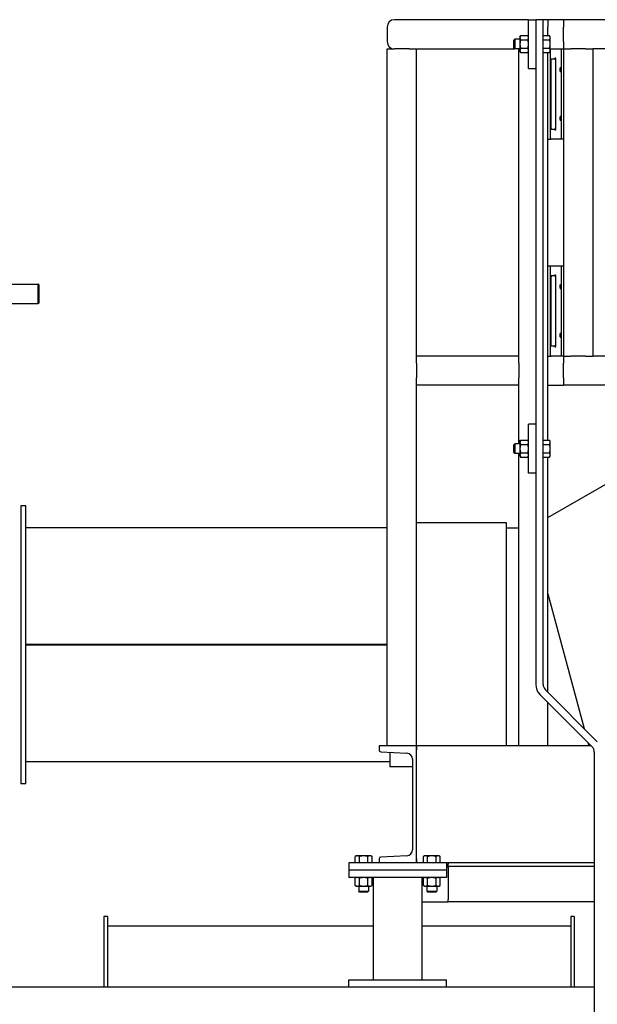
# Model space of a CAD drawing. Header units: inches. Extents: x 24 to 1128, y -94 to 748.
# Tile 511 of 573: x 867 to 896, y 297 to 347. Entities that reach past the tile are written whole.
import ezdxf

# ---------------------------------------------------------------- set-up
doc = ezdxf.new("R2010")
doc.units = ezdxf.units.IN
doc.header["$LTSCALE"] = 32
doc.header["$MEASUREMENT"] = 0
doc.layers.add('Visible (ANSI)', color=7, linetype='Continuous', lineweight=30)

msp = doc.modelspace()

# ---------------------------------------------------------------- linework, layer by layer
at = {"layer": 'Visible (ANSI)'}
for p, q in [((892.84907, 347.12612), (885.97407, 347.12612)), ((892.84907, 344.62612), (892.84907, 347.12612)), ((892.84907, 347.12612), (893.22407, 347.12612)), ((893.59907, 347.12612), (893.22407, 347.12612)), ((893.22407, 347.12612), (893.22407, 313.03145)), ((893.84907, 347.12612), (893.59907, 347.12612)), ((893.59907, 313.03145), (893.59907, 347.12612)), ((893.84907, 347.12612), (893.84907, 346.75112)), ((894.64356, 347.12612), (893.84907, 347.12612)), ((916.64356, 347.12612), (894.64356, 347.12612)), ((894.64356, 347.12612), (894.64356, 346.75112)), ((885.59907, 346.75112), (885.59907, 346.00112)), ((885.59907, 346.75112), (885.59907, 346.00112)), ((893.84907, 346.30914), (893.84907, 346.75112)), ((894.64356, 346.00112), (894.64356, 346.75112)), ((892.09907, 346.07894), (892.14484, 346.12612)), ((892.09907, 345.67331), (892.09907, 346.07894)), ((892.14484, 346.12612), (892.14484, 345.62612)), ((892.41107, 346.12612), (892.14484, 346.12612)), ((892.41107, 346.25112), (892.44457, 346.30914)), ((892.41107, 346.25112), (892.41107, 346.20088)), ((892.41107, 346.20088), (892.41107, 345.87612)), ((892.44457, 346.30914), (892.81558, 346.30914)), ((892.44457, 346.09263), (892.81558, 346.09263)), ((892.84907, 346.25112), (892.81558, 346.30914)), ((893.59907, 346.30914), (893.92958, 346.30914)), ((893.59907, 346.09263), (893.92958, 346.09263)), ((893.96307, 346.25112), (893.92958, 346.30914)), ((893.96307, 346.20088), (893.96307, 346.25112)), ((893.96307, 345.87612), (893.96307, 346.20088)), ((894.64356, 346.00112), (894.64356, 345.62612)), ((885.59907, 309.87612), (885.59907, 345.62612)), ((885.59907, 345.62612), (885.97407, 345.62612)), ((886.72407, 345.62612), (885.97407, 345.62612)), ((886.72407, 345.62612), (887.09907, 345.62612)), ((887.09907, 329.87612), (887.09907, 345.62612)), ((887.09907, 345.62612), (892.14484, 345.62612)), ((892.09907, 345.67331), (892.14484, 345.62612)), ((892.41107, 345.62612), (892.14484, 345.62612)), ((892.34907, 329.87612), (892.34907, 345.62612)), ((892.41107, 345.87612), (892.41107, 345.55137)), ((892.41107, 345.55137), (892.41107, 345.50112)), ((892.41107, 345.50112), (892.44457, 345.44311)), ((892.44457, 345.65962), (892.81558, 345.65962)), ((892.44457, 345.44311), (892.81558, 345.44311)), ((892.84907, 345.50112), (892.81558, 345.44311)), ((893.59907, 345.65962), (893.92958, 345.65962)), ((893.59907, 345.44311), (893.92958, 345.44311)), ((893.84907, 325.55914), (893.84907, 345.44311)), ((893.96307, 345.50112), (893.92958, 345.44311)), ((893.96307, 345.55137), (893.96307, 345.87612)), ((893.96307, 345.62612), (893.97407, 345.62612)), ((893.96307, 345.50112), (893.96307, 345.55137)), ((893.97407, 341.00112), (893.97407, 345.62612)), ((893.97407, 345.62612), (894.01093, 345.62612)), ((894.01093, 345.62612), (894.51856, 345.62612)), ((894.51856, 345.62612), (894.64356, 345.62612)), ((894.51856, 345.62612), (894.51856, 341.00112)), ((894.64356, 345.62612), (894.64356, 329.87612)), ((894.64356, 345.62612), (895.01856, 345.62612)), ((895.76856, 345.62612), (895.01856, 345.62612)), ((895.76856, 345.62612), (896.14356, 345.62612)), ((896.14356, 345.62612), (896.14356, 329.87612)), ((915.14356, 345.62612), (896.14356, 345.62612)), ((894.01243, 341.54279), (894.01243, 345.08446)), ((894.01379, 345.12612), (894.17831, 345.12612)), ((894.24081, 345.13252), (894.24081, 341.49473)), ((892.84907, 344.62612), (893.22407, 344.62612)), ((894.17831, 341.50112), (894.01379, 341.50112)), ((893.84907, 341.00112), (893.97407, 341.00112)), ((893.97407, 341.00112), (894.01093, 341.00112)), ((894.51856, 341.00112), (894.01093, 341.00112)), ((894.64356, 341.00112), (894.51856, 341.00112)), ((893.84907, 334.50112), (893.97407, 334.50112)), ((893.97407, 329.87612), (893.97407, 334.50112)), ((893.97407, 334.50112), (894.01093, 334.50112)), ((894.01093, 334.50112), (894.51856, 334.50112)), ((894.51856, 334.50112), (894.64356, 334.50112)), ((894.51856, 334.50112), (894.51856, 329.87612)), ((894.01243, 330.41779), (894.01243, 333.95946)), ((894.01379, 334.00112), (894.17831, 334.00112)), ((894.24081, 334.00752), (894.24081, 330.36973)), ((865.50166, 333.56362), (867.70041, 333.56362)), ((867.72041, 333.54362), (867.70041, 333.56362)), ((867.70041, 332.56362), (867.70041, 333.56362)), ((867.72041, 333.54362), (867.72041, 332.58362)), ((865.50166, 332.56362), (867.70041, 332.56362)), ((867.72041, 332.58362), (867.70041, 332.56362)), ((894.17831, 330.37612), (894.01379, 330.37612)), ((892.34907, 329.87612), (887.09907, 329.87612)), ((887.09907, 329.50112), (887.09907, 329.87612)), ((892.34907, 329.50112), (892.34907, 329.87612)), ((893.84907, 329.87612), (893.97407, 329.87612)), ((893.97407, 329.87612), (894.01093, 329.87612)), ((894.51856, 329.87612), (894.01093, 329.87612)), ((894.64356, 329.87612), (894.51856, 329.87612)), ((894.64356, 329.87612), (895.01856, 329.87612)), ((894.64356, 329.87612), (894.64356, 329.50112)), ((895.76856, 329.87612), (895.01856, 329.87612)), ((895.76856, 329.87612), (896.14356, 329.87612)), ((915.14356, 329.87612), (896.14356, 329.87612)), ((887.09907, 329.50112), (887.09907, 328.75112)), ((892.34907, 329.50112), (892.34907, 328.75112)), ((894.64356, 328.75112), (894.64356, 329.50112)), ((887.09907, 328.37612), (887.09907, 328.75112)), ((887.09907, 309.87612), (887.09907, 328.37612)), ((892.34907, 328.37612), (887.09907, 328.37612)), ((892.34907, 328.37612), (892.34907, 328.75112)), ((892.34907, 325.37612), (892.34907, 328.37612)), ((893.84907, 328.37612), (894.64356, 328.37612)), ((894.64356, 328.75112), (894.64356, 328.37612)), ((916.64356, 328.37612), (894.64356, 328.37612)), ((893.22407, 326.37612), (892.84907, 326.37612)), ((892.84907, 323.87612), (892.84907, 326.37612)), ((892.09907, 325.32894), (892.14484, 325.37612)), ((892.09907, 324.92331), (892.09907, 325.32894)), ((892.14484, 325.37612), (892.14484, 324.87612)), ((892.41107, 325.37612), (892.14484, 325.37612)), ((892.41107, 325.50112), (892.44457, 325.55914)), ((892.41107, 325.50112), (892.41107, 325.45088)), ((892.41107, 325.45088), (892.41107, 325.12612)), ((892.44457, 325.55914), (892.81558, 325.55914)), ((892.44457, 325.34263), (892.81558, 325.34263)), ((892.84907, 325.50112), (892.81558, 325.55914)), ((893.59907, 325.55914), (893.92958, 325.55914)), ((893.59907, 325.34263), (893.92958, 325.34263)), ((893.96307, 325.50112), (893.92958, 325.55914)), ((893.96307, 325.45088), (893.96307, 325.50112)), ((893.96307, 325.12612), (893.96307, 325.45088)), ((892.09907, 324.92331), (892.14484, 324.87612)), ((892.41107, 324.87612), (892.14484, 324.87612)), ((892.34907, 309.87612), (892.34907, 324.87612)), ((892.41107, 325.12612), (892.41107, 324.80137)), ((892.41107, 324.80137), (892.41107, 324.75112)), ((892.41107, 324.75112), (892.44457, 324.69311)), ((892.44457, 324.90962), (892.81558, 324.90962)), ((892.84907, 324.75112), (892.81558, 324.69311)), ((893.59907, 324.90962), (893.92958, 324.90962)), ((893.96307, 324.75112), (893.92958, 324.69311)), ((893.96307, 324.80137), (893.96307, 325.12612)), ((893.96307, 324.75112), (893.96307, 324.80137)), ((892.44457, 324.69311), (892.81558, 324.69311)), ((893.59907, 324.69311), (893.92958, 324.69311)), ((893.84907, 312.62612), (893.84907, 324.69311)), ((893.84907, 321.58633), (898.51283, 324.27896)), ((893.22407, 323.87612), (892.84907, 323.87612)), ((867.05716, 322.18862), (866.80716, 322.18862)), ((866.80716, 322.18862), (866.80716, 307.93862)), ((867.05716, 307.93862), (867.05716, 322.18862)), ((891.72816, 321.31362), (887.09907, 321.31362)), ((891.72816, 309.87612), (891.72816, 321.31362)), ((885.59907, 321.06362), (867.05716, 321.06362)), ((891.72816, 321.06354), (892.34907, 321.06354)), ((893.84907, 317.68418), (895.70045, 310.77475)), ((893.84907, 317.68418), (895.70045, 310.77475)), ((885.59907, 315.07612), (867.05716, 315.07612)), ((885.59907, 315.05112), (867.05716, 315.05112)), ((896.3794, 310.09579), (893.70891, 312.76629)), ((893.44374, 312.50112), (896.11424, 309.83063)), ((893.84907, 309.87612), (893.84907, 312.09579)), ((887.09907, 309.87612), (885.17907, 309.87612)), ((885.17907, 309.87612), (885.17907, 309.66908)), ((885.27005, 309.57321), (886.6118, 309.5029)), ((896.06874, 309.87612), (887.09907, 309.87612)), ((887.09907, 309.87612), (887.09907, 309.66908)), ((887.09907, 303.87612), (887.09907, 309.87612)), ((895.89456, 310.0503), (895.94124, 309.87612)), ((895.89456, 310.0503), (895.94124, 309.87612)), ((896.22407, 309.56546), (896.22407, 273.37612)), ((885.72816, 309.06362), (867.05716, 309.06362)), ((885.72816, 309.5492), (885.72816, 308.81362)), ((886.89907, 309.20018), (886.89907, 304.55207)), ((886.89907, 308.81362), (885.72816, 308.81362)), ((867.05716, 307.93862), (866.80716, 307.93862)), ((884.01407, 304.24013), (883.95606, 304.20663)), ((883.95606, 303.87613), (883.95606, 304.20663)), ((884.06431, 304.24013), (884.01407, 304.24013)), ((884.38907, 304.24013), (884.06431, 304.24013)), ((884.17257, 303.87613), (884.17257, 304.20663)), ((884.71383, 304.24013), (884.38907, 304.24013)), ((884.60558, 303.87613), (884.60558, 304.20663)), ((884.76407, 304.24013), (884.71383, 304.24013)), ((884.76407, 304.24013), (884.82209, 304.20663)), ((884.82209, 303.87613), (884.82209, 304.20663)), ((885.17907, 304.08317), (885.17907, 303.87612)), ((886.6118, 304.24935), (885.27005, 304.17904)), ((887.09907, 304.08317), (887.09907, 303.87612)), ((887.51407, 304.24013), (887.45606, 304.20663)), ((887.45606, 303.87613), (887.45606, 304.20663)), ((887.56431, 304.24013), (887.51407, 304.24013)), ((887.88907, 304.24013), (887.56431, 304.24013)), ((887.67257, 303.87613), (887.67257, 304.20663)), ((888.21383, 304.24013), (887.88907, 304.24013)), ((888.10558, 303.87613), (888.10558, 304.20663)), ((888.26407, 304.24013), (888.21383, 304.24013)), ((888.26407, 304.24013), (888.32209, 304.20663)), ((888.32209, 303.87613), (888.32209, 304.20663)), ((883.63907, 303.87612), (883.63907, 303.50112)), ((888.63907, 303.87612), (883.63907, 303.87612)), ((884.06431, 303.87613), (883.95606, 303.87613)), ((884.01407, 303.87613), (884.01407, 303.87612)), ((884.17257, 303.87613), (884.06431, 303.87613)), ((884.38907, 303.87613), (884.17257, 303.87613)), ((884.60558, 303.87613), (884.38907, 303.87613)), ((884.71383, 303.87613), (884.60558, 303.87613)), ((884.82209, 303.87613), (884.71383, 303.87613)), ((884.76407, 303.87613), (884.76407, 303.87612)), ((887.56431, 303.87613), (887.45606, 303.87613)), ((887.51407, 303.87613), (887.51407, 303.87612)), ((887.67257, 303.87613), (887.56431, 303.87613)), ((887.88907, 303.87613), (887.67257, 303.87613)), ((888.10558, 303.87613), (887.88907, 303.87613)), ((888.21383, 303.87613), (888.10558, 303.87613)), ((888.32209, 303.87613), (888.21383, 303.87613)), ((888.26407, 303.87613), (888.26407, 303.87612)), ((896.22407, 303.87612), (888.63907, 303.87612)), ((888.63907, 303.87612), (888.63907, 303.50112)), ((888.63907, 303.68812), (888.72407, 303.68812)), ((888.72407, 303.87612), (888.72407, 303.80812)), ((888.72407, 303.68812), (888.72407, 303.80812)), ((896.22407, 303.68812), (888.72407, 303.68812)), ((888.72407, 303.68812), (888.72407, 303.43812)), ((883.63907, 303.50112), (883.63907, 303.12612)), ((888.63907, 303.50112), (883.63907, 303.50112)), ((888.63907, 303.50112), (883.63907, 303.50112)), ((888.63907, 303.12612), (883.63907, 303.12612)), ((884.01407, 303.12612), (883.95606, 303.09263)), ((883.95606, 302.72162), (883.95606, 303.09263)), ((884.17257, 302.72162), (884.17257, 303.09263)), ((884.60558, 302.72162), (884.60558, 303.09263)), ((884.76407, 303.12612), (884.82209, 303.09263)), ((884.82209, 302.72162), (884.82209, 303.09263)), ((884.88907, 297.87612), (884.88907, 303.12612)), ((887.38907, 297.87612), (887.38907, 303.12612)), ((887.51407, 303.12612), (887.45606, 303.09263)), ((887.45606, 302.72162), (887.45606, 303.09263)), ((887.67257, 302.72162), (887.67257, 303.09263)), ((888.10558, 302.72162), (888.10558, 303.09263)), ((888.26407, 303.12612), (888.32209, 303.09263)), ((888.32209, 302.72162), (888.32209, 303.09263)), ((888.63907, 303.50112), (888.63907, 303.12612)), ((888.72407, 303.43812), (888.72407, 301.99612)), ((884.01407, 302.68812), (883.95606, 302.72162)), ((884.01407, 302.68812), (884.06431, 302.68812)), ((884.06431, 302.68812), (884.38907, 302.68812)), ((884.13907, 302.68812), (884.13907, 302.4219)), ((884.38907, 302.68812), (884.71383, 302.68812)), ((884.63907, 302.68812), (884.63907, 302.4219)), ((884.71383, 302.68812), (884.76407, 302.68812)), ((884.76407, 302.68812), (884.82209, 302.72162)), ((887.51407, 302.68812), (887.45606, 302.72162)), ((887.51407, 302.68812), (887.56431, 302.68812)), ((887.56431, 302.68812), (887.88907, 302.68812)), ((887.63907, 302.68812), (887.63907, 302.4219)), ((887.88907, 302.68812), (888.21383, 302.68812)), ((888.13907, 302.68812), (888.13907, 302.4219)), ((888.21383, 302.68812), (888.26407, 302.68812)), ((888.26407, 302.68812), (888.32209, 302.72162)), ((884.18626, 302.37612), (884.13907, 302.4219)), ((884.13907, 302.4219), (884.63907, 302.4219)), ((884.59188, 302.37612), (884.18626, 302.37612)), ((884.59188, 302.37612), (884.63907, 302.4219)), ((887.68626, 302.37612), (887.63907, 302.4219)), ((887.63907, 302.4219), (888.13907, 302.4219)), ((888.09188, 302.37612), (887.68626, 302.37612)), ((888.09188, 302.37612), (888.13907, 302.4219)), ((888.72407, 301.87612), (888.72407, 301.99612)), ((887.38907, 301.87612), (888.72407, 301.87612)), ((896.22407, 301.87612), (888.72407, 301.87612)), ((871.24596, 301.12612), (871.06666, 301.12612)), ((871.06666, 301.12612), (871.06666, 297.50112)), ((871.24596, 301.12612), (871.24596, 297.50112)), ((895.19166, 301.12612), (895.01236, 301.12612)), ((895.01236, 301.12612), (895.01236, 297.50112)), ((895.19166, 301.12612), (895.19166, 297.50112)), ((884.88907, 300.62612), (871.24596, 300.62612)), ((895.01236, 300.62612), (887.38907, 300.62612)), ((896.22407, 297.50112), (839.37916, 297.50112)), ((883.63907, 297.87612), (888.63907, 297.87612)), ((883.63907, 297.50112), (883.63907, 297.87612)), ((888.63907, 297.50112), (883.63907, 297.50112)), ((888.63907, 297.50112), (888.63907, 297.87612))]:
    msp.add_line(p, q, dxfattribs=at)
for centre, radius, start, end in [((885.97407, 346.75112), 0.375, 90, 180), ((885.97407, 346.75112), 0.375, 90, 180), ((885.97407, 346.00112), 0.375, 180, 270), ((885.97407, 346.00112), 0.375, 180, 270), ((894.17831, 345.06362), 0.0625, 0, 90), ((894.17831, 341.56362), 0.0625, 270, 0), ((894.17831, 333.93862), 0.0625, 0, 90), ((894.17831, 330.43862), 0.0625, 270, 0), ((893.97407, 313.03145), 0.75, 180, 225), ((893.97407, 313.03145), 0.375, 180, 225), ((885.27507, 309.66908), 0.096, 180, 267.000444), ((895.84907, 309.56546), 0.375, 0, 45), ((886.59593, 309.20018), 0.30314, 0, 87.000444), ((886.59593, 304.55207), 0.30314, 272.999556, 0), ((885.27507, 304.08317), 0.096, 92.999556, 180)]:
    msp.add_arc(centre, radius, start, end, dxfattribs=at)
for centre, start_param, end_param in [((894.01389, 345.08446), 3.14159265, 4.71238898), ((894.01389, 341.54279), 4.71238898, 6.28318531), ((894.01389, 333.95946), 3.14159265, 4.71238898), ((894.01389, 330.41779), 4.71238898, 6.28318531)]:
    msp.add_ellipse(centre, major_axis=(0, -0.04167), ratio=0.03492077, start_param=start_param, end_param=end_param, dxfattribs=at)
for centre in [(893.985, 344.56362), (893.985, 342.06362), (893.985, 333.43862), (893.985, 330.93862)]:
    msp.add_ellipse(centre, major_axis=(0, -0.09843), ratio=0.03492077, dxfattribs=at)
for points in [[(892.44457, 346.30914), (892.41107, 346.25112), (892.41107, 346.20088)], [(892.41107, 346.20088), (892.41107, 346.15064), (892.44457, 346.09263)], [(892.44457, 346.09263), (892.41107, 345.97661), (892.41107, 345.87612)], [(892.84907, 346.20088), (892.84907, 346.25112), (892.81558, 346.30914)], [(892.81558, 346.09263), (892.84907, 346.15064), (892.84907, 346.20088)], [(892.84907, 345.87612), (892.84907, 345.97661), (892.81558, 346.09263)], [(893.96307, 346.20088), (893.96307, 346.25112), (893.92958, 346.30914)], [(893.92958, 346.09263), (893.96307, 346.15064), (893.96307, 346.20088)], [(893.96307, 345.87612), (893.96307, 345.97661), (893.92958, 346.09263)], [(892.41107, 345.87612), (892.41107, 345.77564), (892.44457, 345.65962)], [(892.44457, 345.65962), (892.41107, 345.60161), (892.41107, 345.55137)], [(892.41107, 345.55137), (892.41107, 345.50112), (892.44457, 345.44311)], [(892.81558, 345.65962), (892.84907, 345.77564), (892.84907, 345.87612)], [(892.84907, 345.55137), (892.84907, 345.60161), (892.81558, 345.65962)], [(892.81558, 345.44311), (892.84907, 345.50112), (892.84907, 345.55137)], [(893.92958, 345.65962), (893.96307, 345.77564), (893.96307, 345.87612)], [(893.96307, 345.55137), (893.96307, 345.60161), (893.92958, 345.65962)], [(893.92958, 345.44311), (893.96307, 345.50112), (893.96307, 345.55137)], [(892.44457, 325.55914), (892.41107, 325.50112), (892.41107, 325.45088)], [(892.41107, 325.45088), (892.41107, 325.40064), (892.44457, 325.34263)], [(892.44457, 325.34263), (892.41107, 325.22661), (892.41107, 325.12612)], [(892.84907, 325.45088), (892.84907, 325.50112), (892.81558, 325.55914)], [(892.81558, 325.34263), (892.84907, 325.40064), (892.84907, 325.45088)], [(892.84907, 325.12612), (892.84907, 325.22661), (892.81558, 325.34263)], [(893.96307, 325.45088), (893.96307, 325.50112), (893.92958, 325.55914)], [(893.92958, 325.34263), (893.96307, 325.40064), (893.96307, 325.45088)], [(893.96307, 325.12612), (893.96307, 325.22661), (893.92958, 325.34263)], [(892.41107, 325.12612), (892.41107, 325.02564), (892.44457, 324.90962)], [(892.44457, 324.90962), (892.41107, 324.85161), (892.41107, 324.80137)], [(892.41107, 324.80137), (892.41107, 324.75112), (892.44457, 324.69311)], [(892.81558, 324.90962), (892.84907, 325.02564), (892.84907, 325.12612)], [(892.84907, 324.80137), (892.84907, 324.85161), (892.81558, 324.90962)], [(892.81558, 324.69311), (892.84907, 324.75112), (892.84907, 324.80137)], [(893.92958, 324.90962), (893.96307, 325.02564), (893.96307, 325.12612)], [(893.96307, 324.80137), (893.96307, 324.85161), (893.92958, 324.90962)], [(893.92958, 324.69311), (893.96307, 324.75112), (893.96307, 324.80137)], [(884.06431, 304.24013), (884.01407, 304.24013), (883.95606, 304.20663)], [(884.17257, 304.20663), (884.11455, 304.24013), (884.06431, 304.24013)], [(884.38907, 304.24013), (884.28859, 304.24013), (884.17257, 304.20663)], [(884.60558, 304.20663), (884.48955, 304.24013), (884.38907, 304.24013)], [(884.71383, 304.24013), (884.66359, 304.24013), (884.60558, 304.20663)], [(884.82209, 304.20663), (884.76407, 304.24013), (884.71383, 304.24013)], [(887.56431, 304.24013), (887.51407, 304.24013), (887.45606, 304.20663)], [(887.67257, 304.20663), (887.61455, 304.24013), (887.56431, 304.24013)], [(887.88907, 304.24013), (887.78859, 304.24013), (887.67257, 304.20663)], [(888.10558, 304.20663), (887.98955, 304.24013), (887.88907, 304.24013)], [(888.21383, 304.24013), (888.16359, 304.24013), (888.10558, 304.20663)], [(888.32209, 304.20663), (888.26407, 304.24013), (888.21383, 304.24013)], [(884.06431, 303.12612), (884.01407, 303.12612), (883.95606, 303.09263)], [(884.17257, 303.09263), (884.11455, 303.12612), (884.06431, 303.12612)], [(884.38907, 303.12612), (884.28859, 303.12612), (884.17257, 303.09263)], [(884.60558, 303.09263), (884.48955, 303.12612), (884.38907, 303.12612)], [(884.71383, 303.12612), (884.66359, 303.12612), (884.60558, 303.09263)], [(884.82209, 303.09263), (884.76407, 303.12612), (884.71383, 303.12612)], [(887.56431, 303.12612), (887.51407, 303.12612), (887.45606, 303.09263)], [(887.67257, 303.09263), (887.61455, 303.12612), (887.56431, 303.12612)], [(887.88907, 303.12612), (887.78859, 303.12612), (887.67257, 303.09263)], [(888.10558, 303.09263), (887.98955, 303.12612), (887.88907, 303.12612)], [(888.21383, 303.12612), (888.16359, 303.12612), (888.10558, 303.09263)], [(888.32209, 303.09263), (888.26407, 303.12612), (888.21383, 303.12612)], [(883.95606, 302.72162), (884.01407, 302.68812), (884.06431, 302.68812)], [(884.06431, 302.68812), (884.11455, 302.68812), (884.17257, 302.72162)], [(884.17257, 302.72162), (884.28859, 302.68812), (884.38907, 302.68812)], [(884.38907, 302.68812), (884.48955, 302.68812), (884.60558, 302.72162)], [(884.60558, 302.72162), (884.66359, 302.68812), (884.71383, 302.68812)], [(884.71383, 302.68812), (884.76407, 302.68812), (884.82209, 302.72162)], [(887.45606, 302.72162), (887.51407, 302.68812), (887.56431, 302.68812)], [(887.56431, 302.68812), (887.61455, 302.68812), (887.67257, 302.72162)], [(887.67257, 302.72162), (887.78859, 302.68812), (887.88907, 302.68812)], [(887.88907, 302.68812), (887.98955, 302.68812), (888.10558, 302.72162)], [(888.10558, 302.72162), (888.16359, 302.68812), (888.21383, 302.68812)], [(888.21383, 302.68812), (888.26407, 302.68812), (888.32209, 302.72162)]]:
    msp.add_rational_spline(points, [1, 1.0379548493, 1], degree=2, dxfattribs=at)
for points in [[(894.01093, 345.62612), (894.01098, 345.62612), (894.01104, 345.62602), (894.0111, 345.62582)], [(894.0111, 341.00143), (894.01104, 341.00123), (894.01098, 341.00112), (894.01093, 341.00112)], [(894.01093, 334.50112), (894.01098, 334.50112), (894.01104, 334.50102), (894.0111, 334.50082)], [(894.0111, 329.87643), (894.01104, 329.87623), (894.01098, 329.87612), (894.01093, 329.87612)]]:
    msp.add_open_spline(points, degree=3, dxfattribs=at)
for points, knots in [([(894.24081, 345.13252), (894.24081, 345.13575), (894.24071, 345.13897), (894.23993, 345.15145), (894.23848, 345.16055), (894.23331, 345.17832), (894.23001, 345.18453), (894.22752, 345.1885), (894.22748, 345.18856), (894.22744, 345.18862)], [0, 0, 0, 0, 0.024551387, 0.024551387, 0.095629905, 0.095629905, 0.174881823, 0.174881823, 0.176157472, 0.176157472, 0.176157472, 0.176157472]), ([(894.50154, 344.56362), (894.50154, 344.55129), (894.50116, 344.53814), (894.49951, 344.51398), (894.49823, 344.50297), (894.49507, 344.48539), (894.49294, 344.47774), (894.48791, 344.46765), (894.48499, 344.4652), (894.47914, 344.4652), (894.47581, 344.46771), (894.46929, 344.4779), (894.46613, 344.48559), (894.46106, 344.50314), (894.45878, 344.51407), (894.45569, 344.53814), (894.4549, 344.55127), (894.4549, 344.57598), (894.45569, 344.58911), (894.45878, 344.61318), (894.46106, 344.62411), (894.46613, 344.64166), (894.46929, 344.64935), (894.47581, 344.65954), (894.47914, 344.66205), (894.48499, 344.66205), (894.48791, 344.6596), (894.49294, 344.64951), (894.49507, 344.64186), (894.49823, 344.62428), (894.49951, 344.61327), (894.50116, 344.58911), (894.50154, 344.57596), (894.50154, 344.56362)], [0, 0, 0, 0, 0.09401122, 0.09401122, 0.18802243, 0.18802243, 0.28431105, 0.28431105, 0.38059967, 0.38059967, 0.4782167, 0.4782167, 0.57583373, 0.57583373, 0.6699888, 0.6699888, 0.76414388, 0.76414388, 0.85829895, 0.85829895, 0.95245403, 0.95245403, 1.05007106, 1.05007106, 1.14768808, 1.14768808, 1.2439767, 1.2439767, 1.34026532, 1.34026532, 1.43427654, 1.43427654, 1.52828776, 1.52828776, 1.52828776, 1.52828776]), ([(894.50154, 342.06362), (894.50154, 342.05129), (894.50116, 342.03814), (894.49951, 342.01398), (894.49823, 342.00297), (894.49507, 341.98539), (894.49294, 341.97774), (894.48791, 341.96765), (894.48499, 341.9652), (894.47914, 341.9652), (894.47581, 341.96771), (894.46929, 341.9779), (894.46613, 341.98559), (894.46106, 342.00314), (894.45878, 342.01407), (894.45569, 342.03814), (894.4549, 342.05127), (894.4549, 342.07598), (894.45569, 342.08911), (894.45878, 342.11318), (894.46106, 342.12411), (894.46613, 342.14166), (894.46929, 342.14935), (894.47581, 342.15954), (894.47914, 342.16205), (894.48499, 342.16205), (894.48791, 342.1596), (894.49294, 342.14951), (894.49507, 342.14186), (894.49823, 342.12428), (894.49951, 342.11327), (894.50116, 342.08911), (894.50154, 342.07596), (894.50154, 342.06362)], [0, 0, 0, 0, 0.09401122, 0.09401122, 0.18802243, 0.18802243, 0.28431105, 0.28431105, 0.38059967, 0.38059967, 0.4782167, 0.4782167, 0.57583373, 0.57583373, 0.6699888, 0.6699888, 0.76414388, 0.76414388, 0.85829895, 0.85829895, 0.95245403, 0.95245403, 1.05007106, 1.05007106, 1.14768808, 1.14768808, 1.2439767, 1.2439767, 1.34026532, 1.34026532, 1.43427654, 1.43427654, 1.52828776, 1.52828776, 1.52828776, 1.52828776]), ([(894.22744, 341.43862), (894.22748, 341.43869), (894.22752, 341.43875), (894.23066, 341.44375), (894.23319, 341.44936), (894.23741, 341.4624), (894.23893, 341.46981), (894.24049, 341.48314), (894.24081, 341.48893), (894.24081, 341.49473)], [-0.000682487, -0.000682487, -0.000682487, -0.000682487, 0, 0, 0.053671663, 0.053671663, 0.113306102, 0.113306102, 0.157716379, 0.157716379, 0.157716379, 0.157716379]), ([(894.24081, 334.00752), (894.24081, 334.01075), (894.24071, 334.01397), (894.23993, 334.02645), (894.23848, 334.03555), (894.23331, 334.05332), (894.23001, 334.05953), (894.22752, 334.0635), (894.22748, 334.06356), (894.22744, 334.06362)], [0, 0, 0, 0, 0.024551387, 0.024551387, 0.095629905, 0.095629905, 0.174881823, 0.174881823, 0.176157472, 0.176157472, 0.176157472, 0.176157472]), ([(894.50154, 333.43862), (894.50154, 333.42629), (894.50116, 333.41314), (894.49951, 333.38898), (894.49823, 333.37797), (894.49507, 333.36039), (894.49294, 333.35274), (894.48791, 333.34265), (894.48499, 333.3402), (894.47914, 333.3402), (894.47581, 333.34271), (894.46929, 333.3529), (894.46613, 333.36059), (894.46106, 333.37814), (894.45878, 333.38907), (894.45569, 333.41314), (894.4549, 333.42627), (894.4549, 333.45098), (894.45569, 333.46411), (894.45878, 333.48818), (894.46106, 333.49911), (894.46613, 333.51666), (894.46929, 333.52435), (894.47581, 333.53454), (894.47914, 333.53705), (894.48499, 333.53705), (894.48791, 333.5346), (894.49294, 333.52451), (894.49507, 333.51686), (894.49823, 333.49928), (894.49951, 333.48827), (894.50116, 333.46411), (894.50154, 333.45096), (894.50154, 333.43862)], [0, 0, 0, 0, 0.09401122, 0.09401122, 0.18802243, 0.18802243, 0.28431105, 0.28431105, 0.38059967, 0.38059967, 0.4782167, 0.4782167, 0.57583373, 0.57583373, 0.6699888, 0.6699888, 0.76414388, 0.76414388, 0.85829895, 0.85829895, 0.95245403, 0.95245403, 1.05007106, 1.05007106, 1.14768808, 1.14768808, 1.2439767, 1.2439767, 1.34026532, 1.34026532, 1.43427654, 1.43427654, 1.52828776, 1.52828776, 1.52828776, 1.52828776]), ([(894.50154, 330.93862), (894.50154, 330.92629), (894.50116, 330.91314), (894.49951, 330.88898), (894.49823, 330.87797), (894.49507, 330.86039), (894.49294, 330.85274), (894.48791, 330.84265), (894.48499, 330.8402), (894.47914, 330.8402), (894.47581, 330.84271), (894.46929, 330.8529), (894.46613, 330.86059), (894.46106, 330.87814), (894.45878, 330.88907), (894.45569, 330.91314), (894.4549, 330.92627), (894.4549, 330.95098), (894.45569, 330.96411), (894.45878, 330.98818), (894.46106, 330.99911), (894.46613, 331.01666), (894.46929, 331.02435), (894.47581, 331.03454), (894.47914, 331.03705), (894.48499, 331.03705), (894.48791, 331.0346), (894.49294, 331.02451), (894.49507, 331.01686), (894.49823, 330.99928), (894.49951, 330.98827), (894.50116, 330.96411), (894.50154, 330.95096), (894.50154, 330.93862)], [0, 0, 0, 0, 0.09401122, 0.09401122, 0.18802243, 0.18802243, 0.28431105, 0.28431105, 0.38059967, 0.38059967, 0.4782167, 0.4782167, 0.57583373, 0.57583373, 0.6699888, 0.6699888, 0.76414388, 0.76414388, 0.85829895, 0.85829895, 0.95245403, 0.95245403, 1.05007106, 1.05007106, 1.14768808, 1.14768808, 1.2439767, 1.2439767, 1.34026532, 1.34026532, 1.43427654, 1.43427654, 1.52828776, 1.52828776, 1.52828776, 1.52828776]), ([(894.22744, 330.31362), (894.22748, 330.31369), (894.22752, 330.31375), (894.23066, 330.31875), (894.23319, 330.32436), (894.23741, 330.3374), (894.23893, 330.34481), (894.24049, 330.35814), (894.24081, 330.36393), (894.24081, 330.36973)], [-0.000682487, -0.000682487, -0.000682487, -0.000682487, 0, 0, 0.053671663, 0.053671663, 0.113306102, 0.113306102, 0.157716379, 0.157716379, 0.157716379, 0.157716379])]:
    msp.add_open_spline(points, degree=3, knots=knots, dxfattribs=at)

doc.saveas('drawing.dxf')
